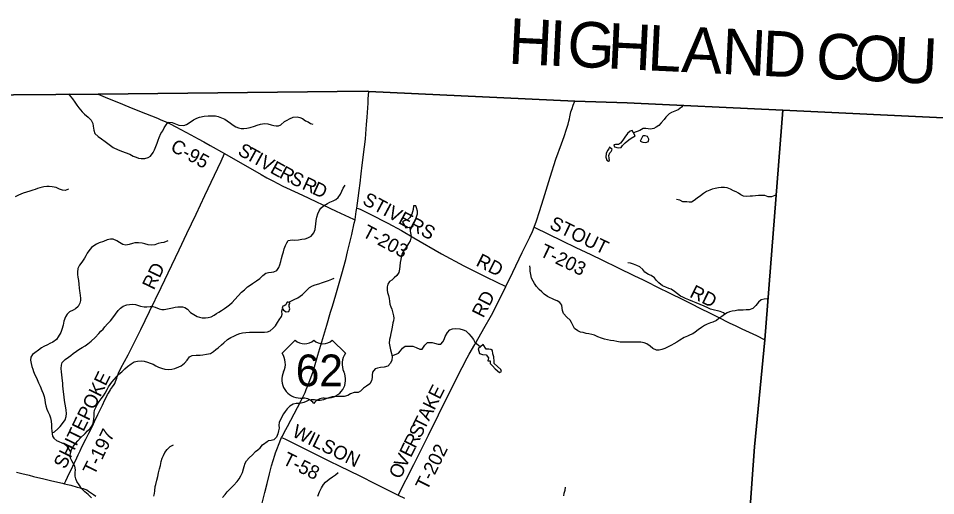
# Model space of a CAD drawing. Extents: x 1451455 to 1749751, y 218250 to 574981.
# Drawn here: x 1618396 to 1638560, y 365325 to 375812 of the extents above; entities that cross this region are included whole.
import ezdxf

# ---------------------------------------------------------------- set-up
doc = ezdxf.new("R2010")
doc.units = 0
for name, color, linetype in [('GM_X_Adjacent_County', 7, 'Continuous'), ('GM_X_Adjacent_County_Text', 7, 'Continuous'), ('GM_X_County', 7, 'Continuous'), ('GM_X_County_Road', 7, 'Continuous'), ('GM_X_County_Road_Text', 7, 'Continuous'), ('GM_X_Minor_Lake', 7, 'Continuous'), ('GM_X_Minor_River', 7, 'Continuous'), ('GM_X_Township', 7, 'Continuous'), ('GM_X_Township_Road', 7, 'Continuous'), ('GM_X_Township_Road_Text', 7, 'Continuous'), ('GM_X_US_Location', 7, 'Continuous'), ('GM_X_US_Route', 7, 'Continuous'), ('GM_X_US_Shield', 7, 'Continuous')]:
    doc.layers.add(name, color=color, linetype=linetype)

msp = doc.modelspace()

# ---------------------------------------------------------------- linework, layer by layer
at = {"layer": 'GM_X_Adjacent_County'}
for points in [[(1639040, 373611), (1635198, 373791), (1631776, 373952), (1630628, 373995), (1626099, 374208), (1626060, 374210), (1620148, 374148), (1613626, 374093), (1613116, 374096), (1606320, 374160), (1604029, 374172), (1603265, 374179), (1596599, 374241), (1594394, 374306), (1593734, 374365), (1593113, 374425), (1589266, 374523)], [(1633265, 349678), (1633736, 355308), (1634234, 361625), (1634548, 365997), (1634580, 366395), (1634807, 368748), (1635198, 373791), (1639040, 373611)]]:
    msp.add_lwpolyline(points, dxfattribs=at)
at = {"layer": 'GM_X_County'}
msp.add_lwpolyline([(1633265, 349678), (1633736, 355308), (1634234, 361625), (1634548, 365997), (1634580, 366395), (1634807, 368748), (1635198, 373791), (1631776, 373952), (1630628, 373995), (1626099, 374208), (1626060, 374210), (1620148, 374148), (1613626, 374093), (1613116, 374096), (1606320, 374160), (1604029, 374172), (1603265, 374179), (1596599, 374241), (1594394, 374306), (1593734, 374365), (1593113, 374425), (1589266, 374523)], dxfattribs=at)
at = {"layer": 'GM_X_County_Road'}
for points in [[(1620148, 374148), (1620354, 374061), (1620596, 373960), (1620821, 373868), (1621059, 373775), (1621452, 373617), (1621515, 373590), (1621636, 373540), (1621690, 373516), (1621731, 373495), (1621861, 373426), (1622187, 373249), (1622345, 373163), (1622470, 373097), (1622614, 373018), (1622931, 372841)], [(1622931, 372841), (1623730, 372381), (1623855, 372309), (1623989, 372240), (1624211, 372125), (1624290, 372086), (1624639, 371926), (1625384, 371576), (1625761, 371398), (1625796, 371381)]]:
    msp.add_lwpolyline(points, dxfattribs=at)
at = {"layer": 'GM_X_Minor_Lake'}
for points in [[(1631885, 373345), (1631841, 373334), (1631784, 373282), (1631725, 373199), (1631680, 373132), (1631632, 373072), (1631585, 373043), (1631523, 373037), (1631489, 373032), (1631499, 372992), (1631584, 372970), (1631646, 372976), (1631679, 373019), (1631738, 373075), (1631812, 373140), (1631869, 373179), (1631952, 373232)], [(1631952, 373232), (1631885, 373345)], [(1632064, 373114), (1632124, 373090), (1632190, 373085), (1632244, 373108), (1632257, 373158), (1632225, 373212), (1632174, 373229), (1632138, 373228), (1632113, 373214)], [(1632113, 373214), (1632064, 373114)], [(1631390, 372979), (1631374, 372943), (1631347, 372910), (1631315, 372842), (1631311, 372764), (1631331, 372699), (1631366, 372675), (1631390, 372687), (1631381, 372741), (1631378, 372801), (1631399, 372855), (1631427, 372886), (1631452, 372932)], [(1631452, 372932), (1631390, 372979)], [(1627068, 371237), (1627096, 371341), (1627141, 371429), (1627172, 371518), (1627173, 371576), (1627150, 371651), (1627130, 371691), (1627084, 371690), (1627071, 371610), (1627048, 371510), (1627001, 371434), (1626950, 371385), (1626874, 371362), (1626842, 371336), (1626910, 371209)], [(1626910, 371209), (1627068, 371237)], [(1624241, 369496), (1624209, 369486), (1624195, 369446), (1624222, 369400), (1624281, 369363), (1624341, 369374), (1624364, 369430), (1624349, 369478), (1624346, 369524), (1624362, 369548), (1624362, 369560), (1624328, 369577), (1624308, 369579), (1624296, 369569), (1624275, 369519)], [(1624275, 369519), (1624241, 369496)], [(1628502, 368552), (1628533, 368451), (1628601, 368428), (1628676, 368421), (1628734, 368354), (1628717, 368289), (1628769, 368288), (1628766, 368226), (1628819, 368177), (1628878, 368110), (1628969, 368027), (1629019, 368052), (1629004, 368094), (1628854, 368229), (1628854, 368269), (1628850, 368371), (1628827, 368443), (1628820, 368510), (1628784, 368534), (1628740, 368545), (1628678, 368540), (1628612, 368645)], [(1628612, 368645), (1628502, 368552)]]:
    msp.add_lwpolyline(points, dxfattribs=at)
at = {"layer": 'GM_X_Minor_River'}
for points in [[(1619499, 374154), (1619511, 374128), (1619586, 374041), (1619637, 373968), (1619678, 373905), (1619723, 373847), (1619802, 373760), (1619851, 373709), (1619930, 373644), (1619997, 373571), (1620034, 373502), (1620042, 373440), (1620054, 373354), (1620079, 373281), (1620152, 373216), (1620220, 373165), (1620305, 373104), (1620390, 373039), (1620483, 372971), (1620588, 372920), (1620688, 372884), (1620747, 372866), (1620847, 372824), (1620918, 372781), (1620984, 372758), (1621035, 372742), (1621097, 372735), (1621173, 372734), (1621252, 372755), (1621304, 372780), (1621357, 372861), (1621388, 372925), (1621421, 372997), (1621448, 373067), (1621471, 373136), (1621489, 373190), (1621529, 373280), (1621570, 373341), (1621602, 373405), (1621645, 373469), (1621690, 373532), (1621774, 373525), (1621847, 373492), (1621925, 373467), (1622035, 373458), (1622093, 373479), (1622172, 373534), (1622249, 373581), (1622317, 373618), (1622381, 373637), (1622478, 373660), (1622572, 373667), (1622648, 373670), (1622728, 373667), (1622787, 373656), (1622863, 373627), (1622934, 373594), (1622986, 373559), (1623057, 373506), (1623121, 373465), (1623180, 373426), (1623232, 373408), (1623294, 373395), (1623355, 373390), (1623420, 373399), (1623492, 373416), (1623584, 373443), (1623646, 373462), (1623719, 373483), (1623807, 373500), (1623883, 373495), (1623954, 373474), (1624010, 373455), (1624064, 373449), (1624116, 373450), (1624166, 373473), (1624247, 373542), (1624302, 373578), (1624356, 373605), (1624434, 373640), (1624523, 373649), (1624586, 373636), (1624644, 373609), (1624711, 373560), (1624763, 373536), (1624816, 373499), (1624870, 373486)], [(1633002, 373896), (1632974, 373862), (1632901, 373800), (1632825, 373769), (1632756, 373744), (1632704, 373713), (1632629, 373642), (1632590, 373590), (1632525, 373517), (1632475, 373460), (1632418, 373418), (1632366, 373393), (1632294, 373380), (1632238, 373385), (1632186, 373389), (1632128, 373392), (1632055, 373351), (1631915, 373295)], [(1619495, 372057), (1619424, 372030), (1619368, 372034), (1619301, 372059), (1619225, 372092), (1619141, 372111), (1619076, 372118), (1619022, 372115), (1618954, 372108), (1618869, 372087), (1618819, 372070), (1618767, 372050), (1618717, 372035), (1618646, 372012), (1618576, 371991), (1618504, 371970), (1618450, 371948), (1618399, 371929), (1618327, 371892)], [(1624144, 370398), (1624169, 370472), (1624180, 370538), (1624201, 370612), (1624222, 370684), (1624241, 370750), (1624269, 370820), (1624294, 370877), (1624327, 370929), (1624413, 370942), (1624475, 370941), (1624555, 370946), (1624625, 370957), (1624699, 370968), (1624758, 370987), (1624830, 371026), (1624891, 371096), (1624920, 371170), (1624927, 371236), (1624932, 371286), (1624941, 371370), (1624958, 371446), (1624981, 371513), (1625010, 371579), (1625045, 371643), (1625105, 371694), (1625188, 371743), (1625246, 371774), (1625319, 371805), (1625373, 371833), (1625428, 371874), (1625479, 371945), (1625508, 372015), (1625534, 372083), (1625581, 372146)], [(1635046, 371926), (1635024, 371921), (1634950, 371892), (1634880, 371893), (1634808, 371918), (1634718, 371921), (1634664, 371916), (1634600, 371911), (1634536, 371908), (1634482, 371904), (1634408, 371899), (1634334, 371908), (1634279, 371937), (1634225, 371968), (1634172, 371997), (1634116, 372025), (1634047, 372058), (1633975, 372087), (1633919, 372098), (1633845, 372097), (1633783, 372090), (1633713, 372073), (1633649, 372058), (1633594, 372038), (1633524, 372005), (1633456, 371966), (1633387, 371913), (1633320, 371864), (1633251, 371809), (1633195, 371775), (1633145, 371770), (1633089, 371781), (1633003, 371778), (1632936, 371819), (1632862, 371830)], [(1627000, 371225), (1627005, 371132), (1627026, 371066), (1627033, 371013), (1627010, 370924), (1626971, 370864), (1626926, 370788), (1626873, 370713), (1626834, 370645), (1626809, 370568), (1626800, 370516), (1626789, 370444), (1626782, 370366), (1626773, 370300), (1626756, 370230), (1626717, 370162), (1626659, 370111), (1626608, 370061), (1626558, 370028), (1626521, 369972), (1626502, 369911), (1626501, 369840), (1626508, 369788), (1626529, 369722), (1626546, 369656), (1626554, 369597), (1626563, 369531), (1626584, 369473), (1626609, 369422), (1626630, 369332), (1626641, 369278), (1626646, 369223), (1626640, 369169), (1626627, 369118), (1626610, 369024), (1626595, 368950), (1626582, 368886), (1626567, 368810), (1626556, 368754), (1626549, 368676), (1626560, 368598), (1626577, 368525), (1626598, 368447), (1626613, 368374), (1626606, 368298), (1626579, 368235), (1626516, 368167), (1626434, 368146), (1626359, 368137), (1626291, 368124), (1626237, 368111), (1626182, 368034), (1626177, 367972), (1626175, 367918), (1626156, 367846), (1626121, 367782), (1626048, 367731), (1625983, 367688), (1625916, 367618), (1625862, 367593), (1625776, 367592), (1625700, 367563), (1625637, 367528), (1625557, 367505), (1625491, 367502), (1625423, 367501), (1625355, 367498), (1625297, 367494), (1625223, 367475), (1625155, 367454), (1625102, 367433), (1625032, 367414), (1624980, 367414), (1624904, 367431), (1624832, 367432), (1624780, 367419), (1624724, 367396), (1624674, 367374), (1624611, 367355), (1624559, 367350), (1624501, 367351), (1624439, 367335), (1624363, 367294), (1624308, 367235), (1624259, 367174), (1624224, 367120), (1624179, 367042), (1624132, 366931), (1624125, 366873), (1624128, 366805), (1624117, 366747), (1624098, 366685), (1624067, 366609), (1624014, 366552), (1623954, 366538), (1623886, 366529)], [(1621684, 370924), (1621594, 370889), (1621537, 370876), (1621471, 370865), (1621397, 370838), (1621321, 370830), (1621253, 370833), (1621175, 370854), (1621116, 370871), (1621034, 370882), (1620958, 370877), (1620903, 370864), (1620829, 370843), (1620757, 370828), (1620695, 370841), (1620620, 370888), (1620560, 370925), (1620479, 370960), (1620421, 370963), (1620351, 370944), (1620264, 370911), (1620174, 370876), (1620116, 370848), (1620053, 370813), (1620001, 370776), (1619942, 370704), (1619905, 370649), (1619878, 370595), (1619849, 370543), (1619790, 370456), (1619737, 370385), (1619706, 370315), (1619693, 370235), (1619695, 370181), (1619700, 370127), (1619715, 370050), (1619726, 369972), (1619732, 369880), (1619740, 369828), (1619747, 369778), (1619756, 369721), (1619761, 369667), (1619759, 369611), (1619744, 369551), (1619709, 369482), (1619652, 369430), (1619602, 369397), (1619523, 369362), (1619467, 369314), (1619430, 369255), (1619399, 369161), (1619379, 369071), (1619352, 368977), (1619327, 368908), (1619274, 368816), (1619231, 368755), (1619156, 368700), (1619088, 368666), (1619035, 368639), (1618959, 368602), (1618903, 368569), (1618838, 368521), (1618759, 368466), (1618709, 368429), (1618672, 368369), (1618665, 368299), (1618676, 368225), (1618695, 368165), (1618712, 368106), (1618729, 368052), (1618760, 367982), (1618784, 367931), (1618809, 367875), (1618836, 367806), (1618875, 367732), (1618914, 367637), (1618941, 367570), (1618960, 367504), (1618975, 367432), (1618988, 367367), (1619001, 367299), (1619022, 367227), (1619043, 367176), (1619080, 367100), (1619101, 367033), (1619118, 366963), (1619125, 366879), (1619126, 366813), (1619131, 366743), (1619140, 366686), (1619150, 366630), (1619177, 366584)], [(1633930, 369312), (1633899, 369340), (1633821, 369367), (1633764, 369384), (1633700, 369401), (1633614, 369422), (1633553, 369449), (1633473, 369486), (1633384, 369527), (1633296, 369564), (1633221, 369589), (1633131, 369626), (1633058, 369657), (1633004, 369684), (1632952, 369705), (1632883, 369758), (1632820, 369811), (1632743, 369858), (1632691, 369877), (1632629, 369902), (1632558, 369933), (1632475, 370002), (1632427, 370052), (1632376, 370111), (1632303, 370160), (1632251, 370185), (1632168, 370232), (1632121, 370297), (1632058, 370354), (1631994, 370381), (1631921, 370410), (1631851, 370429), (1631793, 370442)], [(1619137, 366708), (1619193, 366728), (1619266, 366791), (1619315, 366846), (1619367, 366908), (1619422, 366991), (1619445, 367065), (1619452, 367131), (1619449, 367201), (1619440, 367253), (1619427, 367334), (1619412, 367412), (1619403, 367492), (1619394, 367550), (1619387, 367611), (1619382, 367667), (1619377, 367741), (1619372, 367795), (1619368, 367847), (1619359, 367913), (1619350, 367976), (1619341, 368044), (1619336, 368120), (1619341, 368188), (1619360, 368252), (1619423, 368315), (1619496, 368370), (1619552, 368404), (1619603, 368447), (1619671, 368496), (1619728, 368532), (1619802, 368579), (1619861, 368616), (1619925, 368659), (1619996, 368716), (1620083, 368801), (1620164, 368884), (1620207, 368942), (1620262, 368981), (1620296, 369033), (1620359, 369098), (1620420, 369166), (1620471, 369233), (1620530, 369314), (1620589, 369392), (1620642, 369447), (1620702, 369486), (1620779, 369515), (1620839, 369527), (1620903, 369532), (1620973, 369521), (1621084, 369491), (1621164, 369474), (1621222, 369472), (1621296, 369479), (1621352, 369480), (1621406, 369463), (1621489, 369426), (1621547, 369411), (1621603, 369416), (1621713, 369435), (1621786, 369454), (1621844, 369469), (1621898, 369475), (1621952, 369474), (1622004, 369471), (1622058, 369460), (1622113, 369420), (1622182, 369349), (1622255, 369302), (1622329, 369263), (1622380, 369246), (1622436, 369233), (1622510, 369232), (1622568, 369241), (1622635, 369256), (1622703, 369288), (1622753, 369325), (1622806, 369356), (1622858, 369396), (1622927, 369437), (1622979, 369474), (1623036, 369516), (1623093, 369567), (1623154, 369636), (1623225, 369715), (1623302, 369795), (1623366, 369850), (1623435, 369909), (1623488, 369948), (1623546, 369984), (1623631, 370045), (1623704, 370098), (1623767, 370165), (1623833, 370214), (1623895, 370231), (1623958, 370235), (1624010, 370242), (1624078, 370275), (1624125, 370337), (1624144, 370398)], [(1634855, 369650), (1634791, 369643), (1634721, 369629), (1634664, 369574), (1634607, 369505), (1634542, 369438), (1634464, 369408), (1634398, 369405), (1634326, 369400), (1634272, 369401), (1634212, 369398), (1634152, 369387), (1634089, 369375), (1634029, 369360), (1633977, 369341), (1633916, 369304), (1633858, 369264), (1633795, 369215), (1633743, 369174), (1633660, 369139), (1633610, 369123), (1633540, 369092), (1633481, 369061), (1633411, 369018), (1633336, 368965), (1633275, 368913), (1633225, 368878), (1633167, 368855), (1633102, 368830), (1633030, 368796), (1632933, 368740), (1632871, 368700), (1632808, 368663), (1632756, 368632), (1632679, 368593), (1632609, 368560), (1632538, 368532), (1632484, 368521), (1632424, 368524), (1632345, 368561), (1632284, 368610), (1632214, 368657), (1632153, 368682), (1632081, 368695), (1632025, 368700), (1631967, 368700), (1631893, 368697), (1631837, 368696), (1631771, 368695), (1631701, 368694), (1631623, 368699), (1631551, 368712), (1631483, 368723), (1631412, 368736), (1631346, 368749), (1631284, 368763), (1631214, 368786), (1631137, 368817), (1631061, 368847), (1631004, 368865), (1630934, 368882), (1630880, 368889), (1630810, 368906), (1630752, 368919), (1630693, 368948), (1630622, 368999), (1630590, 369057), (1630557, 369126), (1630526, 369180), (1630449, 369247), (1630382, 369328), (1630359, 369389), (1630350, 369443), (1630341, 369509), (1630296, 369570), (1630238, 369603), (1630181, 369629), (1630028, 369698), (1629956, 369749), (1629901, 369805), (1629844, 369852), (1629787, 369921), (1629740, 369988), (1629712, 370038), (1629679, 370101), (1629658, 370187), (1629649, 370254), (1629646, 370320), (1629637, 370372)], [(1624338, 369572), (1624461, 369635), (1624543, 369670), (1624644, 369745), (1624695, 369794), (1624748, 369848), (1624798, 369895), (1624863, 369934), (1624923, 369953), (1625004, 369978), (1625078, 370006), (1625150, 370031), (1625212, 370054), (1625285, 370083), (1625339, 370106)], [(1619761, 366598), (1619862, 366687), (1619917, 366750), (1619972, 366800), (1620008, 366853), (1620041, 366915), (1620058, 366999), (1620066, 367089), (1620066, 367143), (1620073, 367201), (1620104, 367277), (1620137, 367336), (1620172, 367390), (1620219, 367453), (1620271, 367521), (1620304, 367578), (1620345, 367658), (1620376, 367714), (1620411, 367767), (1620454, 367819), (1620502, 367878), (1620553, 367936), (1620606, 367993), (1620673, 368044), (1620739, 368112), (1620794, 368159), (1620877, 368224), (1620945, 368261), (1621014, 368280), (1621104, 368283), (1621160, 368278), (1621233, 368257), (1621295, 368234), (1621357, 368210), (1621418, 368177), (1621480, 368146), (1621541, 368123), (1621617, 368102), (1621701, 368093), (1621773, 368100), (1621835, 368117), (1621926, 368154), (1621978, 368179), (1622047, 368235), (1622108, 368302), (1622156, 368371), (1622219, 368407), (1622303, 368411), (1622391, 368414), (1622449, 368418), (1622533, 368430), (1622617, 368451), (1622682, 368495), (1622739, 368538), (1622789, 368571), (1622860, 368638), (1622916, 368684), (1622993, 368753), (1623068, 368796), (1623136, 368831), (1623203, 368864), (1623267, 368884), (1623325, 368901), (1623395, 368910), (1623477, 368917), (1623557, 368920), (1623613, 368919), (1623681, 368920), (1623749, 368917), (1623809, 368920), (1623871, 368926), (1623932, 368943), (1623998, 369002), (1624049, 369057), (1624096, 369127), (1624131, 369191), (1624178, 369260), (1624197, 369312), (1624191, 369368), (1624200, 369437)], [(1626607, 368400), (1626701, 368435), (1626754, 368457), (1626798, 368508), (1626843, 368566), (1626896, 368607), (1626962, 368612), (1627014, 368608), (1627068, 368609), (1627143, 368582), (1627219, 368543), (1627271, 368546), (1627332, 368629), (1627389, 368687), (1627439, 368692), (1627491, 368687), (1627544, 368677), (1627622, 368656), (1627684, 368651), (1627729, 368704), (1627756, 368758), (1627780, 368824), (1627828, 368911), (1627882, 368969), (1627937, 368992), (1628013, 368999), (1628097, 368992), (1628172, 368971), (1628230, 368944), (1628295, 368879), (1628348, 368822), (1628401, 368758), (1628432, 368697), (1628552, 368594)], [(1619553, 366288), (1619519, 366331), (1619478, 366397), (1619413, 366452), (1619356, 366475), (1619294, 366504), (1619243, 366531), (1619177, 366584)], [(1620003, 365280), (1619931, 365347), (1619857, 365406), (1619781, 365479), (1619732, 365561), (1619685, 365632), (1619656, 365691), (1619643, 365755), (1619646, 365833), (1619649, 365893), (1619634, 365975), (1619601, 366036), (1619572, 366086), (1619543, 366146), (1619533, 366199), (1619544, 366258), (1619567, 366336), (1619602, 366404), (1619649, 366471), (1619700, 366529), (1619761, 366598)], [(1621377, 365312), (1621388, 365368), (1621394, 365432), (1621406, 365522), (1621417, 365573), (1621438, 365661), (1621461, 365745), (1621478, 365829), (1621499, 365915), (1621517, 365986), (1621538, 366074), (1621559, 366150), (1621584, 366208), (1621613, 366271), (1621664, 366339), (1621732, 366402), (1621803, 366441)], [(1622885, 365282), (1622940, 365351), (1622983, 365409), (1623046, 365468), (1623127, 365551), (1623204, 365638), (1623251, 365696), (1623290, 365761), (1623325, 365833), (1623348, 365910), (1623361, 365966), (1623380, 366036), (1623412, 366092), (1623471, 366153), (1623540, 366222), (1623609, 366293), (1623660, 366329), (1623710, 366378), (1623765, 366443), (1623886, 366529)], [(1624981, 365313), (1625013, 365406), (1625056, 365498), (1625107, 365567), (1625148, 365621), (1625229, 365690), (1625305, 365741), (1625366, 365780), (1625423, 365831)], [(1630385, 365322), (1630396, 365380), (1630414, 365442), (1630423, 365508)]]:
    msp.add_lwpolyline(points, dxfattribs=at)
at = {"layer": 'GM_X_Township'}
msp.add_lwpolyline([(1613626, 374093), (1620148, 374148), (1626060, 374210), (1626099, 374208), (1630628, 373995), (1631776, 373952), (1635198, 373791), (1634807, 368748), (1634580, 366395), (1634548, 365997), (1634234, 361625), (1633736, 355308), (1633265, 349678)], dxfattribs=at)
at = {"layer": 'GM_X_Township_Road'}
for points in [[(1629783, 371362), (1629850, 371566), (1629936, 371848), (1630084, 372321), (1630214, 372720), (1630334, 373054), (1630391, 373218), (1630443, 373374), (1630480, 373489), (1630498, 373553), (1630513, 373605), (1630522, 373651), (1630544, 373757), (1630553, 373792), (1630567, 373834), (1630594, 373902), (1630628, 373995)], [(1619407, 365587), (1619417, 365607), (1619439, 365650), (1619478, 365733), (1619596, 365973), (1619680, 366154), (1619711, 366219), (1619753, 366308), (1619795, 366396), (1619876, 366564), (1619944, 366699), (1620030, 366869), (1620071, 366954), (1620144, 367108), (1620208, 367240), (1620244, 367313), (1620299, 367428), (1620326, 367484), (1620358, 367545), (1620376, 367579), (1620398, 367615), (1620411, 367635), (1620423, 367655), (1620446, 367688), (1620466, 367714), (1620499, 367764), (1620514, 367789), (1620524, 367809), (1620535, 367835), (1620547, 367870), (1620558, 367904), (1620567, 367932), (1620580, 367968), (1620600, 368019), (1620652, 368124), (1620807, 368419), (1620912, 368620), (1621088, 368975), (1621278, 369367), (1621538, 369895), (1621773, 370391), (1621931, 370722), (1622103, 371083), (1622304, 371510), (1622495, 371917), (1622709, 372368), (1622853, 372677), (1622931, 372841)], [(1625835, 371643), (1625868, 371634), (1625887, 371628), (1625906, 371620), (1626131, 371510), (1626517, 371314), (1626819, 371149), (1627091, 370990), (1627697, 370635), (1628189, 370374), (1628685, 370127), (1629108, 369919)], [(1629108, 369919), (1629262, 370232), (1629468, 370665), (1629638, 371005), (1629697, 371126), (1629738, 371221)], [(1629738, 371221), (1629783, 371362)], [(1629738, 371221), (1630349, 370925), (1630647, 370780), (1630982, 370621), (1631236, 370498), (1631566, 370336), (1631942, 370157), (1632113, 370072)], [(1632113, 370072), (1632236, 370012), (1632433, 369915), (1632728, 369768)], [(1626748, 365335), (1627086, 366008), (1627409, 366654), (1627630, 367097), (1627847, 367535), (1628150, 368143), (1628261, 368355), (1628304, 368432), (1628429, 368644), (1628526, 368811), (1628631, 368997), (1628796, 369292), (1628911, 369520), (1629108, 369919)], [(1632728, 369768), (1632744, 369760), (1632973, 369646), (1633179, 369543), (1633393, 369436), (1633587, 369340), (1633763, 369253), (1634038, 369115), (1634153, 369061), (1634302, 368991), (1634619, 368840), (1634807, 368748)], [(1624184, 366599), (1624217, 366585), (1624252, 366570), (1624284, 366556), (1624514, 366438), (1624970, 366214), (1625235, 366084), (1625447, 365979), (1625674, 365869), (1625901, 365760), (1626250, 365584), (1626748, 365335)], [(1618352, 365839), (1618474, 365810), (1618633, 365771), (1618732, 365748), (1618955, 365694), (1619134, 365651), (1619363, 365596), (1619407, 365587)], [(1619407, 365587), (1619476, 365572), (1619549, 365554), (1619691, 365514), (1619824, 365478), (1619855, 365469), (1619876, 365460), (1619898, 365449), (1619940, 365423), (1620003, 365381), (1620048, 365348), (1620096, 365310)], [(1626748, 365335), (1626881, 365270)]]:
    msp.add_lwpolyline(points, dxfattribs=at)
at = {"layer": 'GM_X_US_Route'}
msp.add_lwpolyline([(1623713, 364987), (1623815, 365394), (1623865, 365595), (1623916, 365802), (1623962, 365980), (1623995, 366097), (1624031, 366216), (1624049, 366268), (1624077, 366342), (1624130, 366473), (1624169, 366566), (1624184, 366599), (1624201, 366635), (1624240, 366714), (1624310, 366847), (1624456, 367119), (1624529, 367258), (1624610, 367412), (1624657, 367506), (1624698, 367592), (1624726, 367655), (1624769, 367760), (1624870, 368032), (1624937, 368260), (1624982, 368413), (1625090, 368780), (1625176, 369073), (1625260, 369354), (1625298, 369487), (1625372, 369740), (1625508, 370199), (1625591, 370514), (1625633, 370679), (1625690, 370916), (1625728, 371063), (1625781, 371308), (1625796, 371381), (1625798, 371392), (1625825, 371567), (1625835, 371643), (1625864, 371858), (1625888, 372028), (1625906, 372188), (1625932, 372398), (1625954, 372585), (1626006, 372988), (1626024, 373160), (1626034, 373273), (1626052, 373479), (1626064, 373641), (1626084, 373946), (1626089, 374045), (1626099, 374208)], dxfattribs=at)
at = {"layer": 'GM_X_US_Shield'}
for p, q in [((1624483, 368744), (1624193, 368454)), ((1625585, 368454), (1625295, 368744)), ((1624599, 367468), (1624657, 367468)), ((1625121, 367468), (1625179, 367468))]:
    msp.add_line(p, q, dxfattribs=at)
for centre, radius, start, end in [((1624686, 368951), 290, 225.573, 314.427), ((1625092, 368951), 290, 225.573, 314.427), ((1623860, 368221), 406, 334.5471, 35.0009), ((1625918, 368221), 406, 144.9991, 205.4529), ((1624594, 367874), 406, 154.8319, 270.6383), ((1625184, 367874), 406, 269.3617, 25.1681), ((1624657, 367178), 290, 36.8699, 90), ((1625121, 367178), 290, 90, 143.1301)]:
    msp.add_arc(centre, radius, start, end, dxfattribs=at)

# ---------------------------------------------------------------- texts
at = {"layer": 'GM_X_Adjacent_County_Text'}
for s, rotation, p in [('H', 357.2522, (1629153, 374818)), ('I', 357.2516, (1630036, 374776)), ('G', 357.252, (1630445, 374756)), ('H', 357.252, (1631328, 374713)), ('L', 357.2514, (1632212, 374671)), ('A', 357.252, (1632959, 374635)), ('N', 357.2511, (1633842, 374593)), ('D', 357.252, (1634726, 374550)), ('C', 357.2521, (1635912, 374493)), ('O', 357.2511, (1636725, 374454)), ('U', 357.2489, (1637609, 374412))]:
    msp.add_text(s, height=1000, rotation=rotation, dxfattribs=at).set_placement(p)
at = {"layer": 'GM_X_County_Road_Text'}
for s, rotation, p in [('C-95', 331.515, (1621718, 372914)), ('S', 331.0225, (1623198, 372826)), ('T', 331.0308, (1623375, 372728)), ('I', 331.022, (1623571, 372620)), ('V', 331.0277, (1623679, 372560)), ('E', 331.0398, (1623910, 372432)), ('R', 332.0317, (1624112, 372321)), ('S', 333.9735, (1624339, 372200)), ('R', 335.2974, (1624612, 372069)), ('D', 335.3079, (1624836, 371966))]:
    msp.add_text(s, height=300, rotation=rotation, dxfattribs=at).set_placement(p)
at = {"layer": 'GM_X_Township_Road_Text'}
for s, rotation, p in [('STIVERS', 331.9286, (1625940, 371740)), ('STOUT', 334.1939, (1630049, 371207)), ('T-203', 331.9929, (1625935, 371028)), ('T-203', 334.0656, (1629836, 370602)), ('RD', 333.4333, (1628436, 370388)), ('RD', 64.0919, (1621373, 369828)), ('RD', 62.8039, (1628617, 369211)), ('RD', 333.6592, (1633133, 369700)), ('SHITEPOKE', 64.1002, (1619427, 365892)), ('E', 63.205, (1627657, 367421)), ('K', 63.6386, (1627540, 367185)), ('A', 63.6477, (1627422, 366949)), ('T', 63.6478, (1627323, 366748)), ('T-197', 63.9253, (1620067, 365753)), ('WILSON', 333.9079, (1624392, 366635)), ('S', 63.6466, (1627233, 366566)), ('R', 63.6463, (1627124, 366345)), ('E', 63.6451, (1627024, 366144)), ('T-202', 63.5602, (1627379, 365422)), ('T-58', 333.5925, (1624182, 366028)), ('V', 63.6435, (1626907, 365908)), ('O', 63.6467, (1626790, 365671))]:
    msp.add_text(s, height=300, rotation=rotation, dxfattribs=at).set_placement(p)
at = {"layer": 'GM_X_US_Location'}
for s in ['0', '/']:
    msp.add_text(s, height=1, dxfattribs=at).set_placement((1624889, 368071))
msp.add_text('62', height=1, rotation=0, dxfattribs=at).set_placement((1624682, 367864))
at = {"layer": 'GM_X_US_Shield'}
msp.add_text('62', height=696.1, dxfattribs=at).set_placement((1624495, 367729))

doc.saveas('drawing.dxf')
